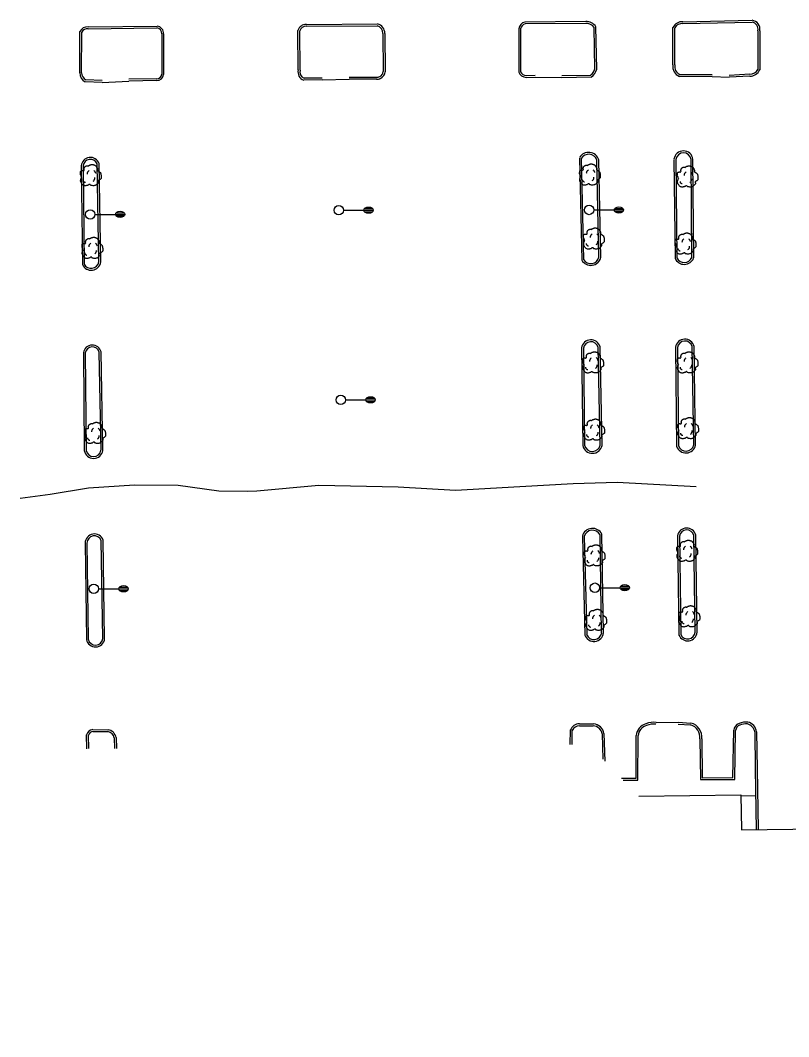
# Model space of a CAD drawing. Extents: x 2145380 to 2157287, y 139568 to 149130.
# Drawn here: x 2148998.5 to 2149243.4, y 142384.5 to 142708.6 of the extents above; entities that cross this region are included whole.
import ezdxf

# ---------------------------------------------------------------- set-up
doc = ezdxf.new("R2010")
doc.units = 0
for name, color, linetype in [('TOPO_Asphalt', 7, 'Continuous'), ('TOPO_Building', 7, 'Continuous'), ('TOPO_Curb Back', 7, 'Continuous'), ('TOPO_Flowline', 7, 'Continuous'), ('TOPO_Light Pole', 7, 'Continuous'), ('TOPO_Sidewalk', 7, 'Continuous'), ('TOPO_Tree', 7, 'Continuous')]:
    doc.layers.add(name, color=color, linetype=linetype)

# ---------------------------------------------------------------- blocks, each defined once
blk = doc.blocks.new('LP')
at = {"layer": 'TOPO_Light Pole'}
blk.add_line((3.81, 0), (20.32, 0), dxfattribs=at)
for points in [[(20.32, 0), (27.94, 0)], [(20.32, 0), (23.5, 0)], [(20.83, 1.27), (27.43, 1.27)], [(20.83, 1.27), (23.5, 1.27)], [(23.71, 1.27), (27.43, 1.27)], [(23.71, 0), (27.94, 0)], [(20.83, -1.27), (27.43, -1.27)], [(20.83, -1.27), (23.5, -1.27)], [(23.71, -1.27), (27.43, -1.27)]]:
    blk.add_lwpolyline(points, dxfattribs=at)
blk.add_circle((0, 0), 3.81, dxfattribs=at)
blk.add_ellipse((24.13, 0), major_axis=(3.81, 0), ratio=0.666667, dxfattribs=at)
blk = doc.blocks.new('TREE')
at = {"layer": 'TOPO_Tree'}
for points in [[(-14.1, -0.4), (-14.2, 0.5), (-14.4, 1.4), (-14.6, 2.3), (-14.8, 3.2), (-15.5, 4), (-15.7, 4.9), (-15.8, 5.6), (-15.7, 6.3), (-15.7, 7), (-15.6, 7.9), (-15.7, 8.8), (-15.1, 9.7), (-14.6, 10.4), (-13.8, 10.5), (-13, 10.7), (-12.2, 11), (-11.1, 10), (-10.4, 10.7), (-9.4, 11.7), (-10.3, 13.3), (-9.8, 14.4), (-9.6, 15.1), (-9.3, 15.9), (-8.8, 16.5), (-8.2, 17.3), (-7.5, 17.7), (-6.7, 18.1), (-6.1, 18.4), (-5.6, 18.6), (-5.1, 18.7), (-4.5, 18.7), (-4, 18.5), (-3.5, 18.1)], [(-3.5, 17.6), (-3.1, 18.3), (-2.6, 18.8), (-1.9, 19.2), (-1, 19.7), (-0.2, 20), (0.7, 20.2), (1.6, 20.5), (2.5, 20.8), (3.4, 20.8), (4.1, 20.7), (4.8, 20.5), (5.5, 20.2), (6.4, 19.9), (7.3, 19.7), (8.2, 19.2), (9.4, 18.4), (10, 17.2), (10.8, 16), (11.2, 15.3), (11.6, 14.6), (11.9, 13.9), (12.2, 13.1), (11.4, 12), (11.9, 11.2), (12, 11), (12.2, 10.9), (12.4, 10.7), (12.9, 10.4), (13.5, 10), (14, 9.7), (14.7, 9.2), (15.4, 8.7), (16.1, 8.1), (16.7, 7.5), (16.9, 6.7), (17.1, 6), (17.6, 4.4), (17.7, 2.8), (17.7, 1.2), (17.7, -0.2), (17.8, -2.2), (16.6, -3), (15.5, -3.8), (14.3, -4.6), (13.2, -5.3)], [(13.2, -5.3), (13.3, -5.8), (13.4, -6.3), (13.4, -6.7), (13.8, -8.5), (12.2, -10), (10.8, -11.5), (10, -12.3), (9.1, -12.8), (8.2, -13.1), (6, -13.8), (3.3, -13.6), (1.3, -13.1), (0.5, -12.9), (-0.1, -11.4), (-0.8, -11.5), (-2, -11.6), (-3.3, -12.8), (-4.5, -13.1), (-6.1, -13.5), (-7.8, -14), (-9.3, -13.6), (-11.4, -13.1), (-12.8, -11.4), (-14.1, -9.4), (-15.3, -7.3), (-15.6, -5.1), (-15.1, -3), (-14.9, -1.9), (-13.9, -0.8), (-13.5, 0.1)], [(-4.2, 5.1), (-4.5, 6.1), (-4.3, 7.2), (-3.8, 8.2), (-3.3, 9.3), (-2.7, 10.3), (-1.6, 11)], [(5.9, 11.2), (6.5, 10.7), (7, 10.2), (7.4, 9.5), (7.9, 8.6), (8.3, 7.6), (8.5, 6.6)], [(-11.4, -4.5), (-11.5, -5.4), (-11, -6.3), (-10.1, -7.2), (-9.3, -8), (-8.5, -8.3), (-7.7, -8.1)], [(4.8, -6.3), (5.7, -5.7), (6.3, -4.9), (6.8, -3.9), (7.4, -2.8), (7.6, -1.7), (7.5, -0.6)]]:
    blk.add_open_spline(points, degree=3, dxfattribs=at)

msp = doc.modelspace()

# ---------------------------------------------------------------- linework, layer by layer
at = {"layer": 'TOPO_Asphalt'}
for p, q in [((2149024.55, 142688.82), (2149033.01, 142689.22)), ((2149094.65, 142689.6), (2149103.32, 142689.81)), ((2149162.65, 142690.49), (2149171.11, 142690.39)), ((2149218.97, 142690.65), (2149224.44, 142690.45)), ((2149201.2, 142484.68), (2149208.18, 142484.76))]:
    msp.add_line(p, q, dxfattribs=at)
at = {"layer": 'TOPO_Building'}
msp.add_lwpolyline([(2149195.61, 142461.16), (2149228.18, 142461.57), (2149228.32, 142450.41), (2149302.05, 142451.34), (2149302.89, 142384.87), (2149269.82, 142384.46)], dxfattribs=at)
at = {"layer": 'TOPO_Curb Back'}
for points in [[(2149178.72, 142708.21), (2149159.34, 142708.03)], [(2149209.7, 142707.56), (2149231.74, 142708)], [(2149209.71, 142708.16), (2149231.78, 142708.6)], [(2149017.4, 142691.89), (2149017.44, 142705.01)], [(2149018, 142691.88), (2149018.04, 142704.86)], [(2149020.09, 142705.93), (2149042.01, 142706.19)], [(2149020.1, 142706.53), (2149042.05, 142706.79)], [(2149087.04, 142692.8), (2149086.92, 142705.37)], [(2149087.64, 142692.72), (2149087.52, 142705.27)], [(2149089.65, 142706.69), (2149112.27, 142706.84)], [(2149089.66, 142707.29), (2149112.35, 142707.44)], [(2149157.35, 142705.9), (2149157.35, 142692.11)], [(2149157.95, 142705.87), (2149157.95, 142692.22)], [(2149178.74, 142707.61), (2149159.4, 142707.43)], [(2149181.62, 142693.09), (2149181.36, 142706.33)], [(2149182.23, 142693.03), (2149181.96, 142706.51)], [(2149206.53, 142694.44), (2149206.49, 142706.34)], [(2149207.13, 142694.38), (2149207.09, 142706.18)], [(2149233.57, 142705.3), (2149233.59, 142692.94)], [(2149234.17, 142705.23), (2149234.19, 142692.79)], [(2149043.53, 142704.27), (2149043.53, 142691.38)], [(2149044.13, 142704.25), (2149044.13, 142691.36)], [(2149114.06, 142704.39), (2149114.16, 142692.24)], [(2149114.66, 142704.39), (2149114.76, 142692.22)], [(2149024.55, 142688.82), (2149019.16, 142688.98)], [(2149024.56, 142689.42), (2149019.31, 142689.58)], [(2149041.94, 142689.96), (2149033, 142689.82)], [(2149041.93, 142689.36), (2149033.01, 142689.22)], [(2149094.65, 142689.6), (2149088.83, 142689.56)], [(2149094.65, 142690.2), (2149088.93, 142690.16)], [(2149111.97, 142690.39), (2149103.32, 142690.41)], [(2149111.99, 142689.79), (2149103.32, 142689.81)], [(2149159.72, 142690.99), (2149162.63, 142691.09)], [(2149159.72, 142690.39), (2149162.65, 142690.49)], [(2149171.1, 142690.99), (2149180.26, 142691.12)], [(2149171.11, 142690.39), (2149180.44, 142690.53)], [(2149218.97, 142690.65), (2149208.58, 142690.68)], [(2149218.97, 142691.25), (2149208.7, 142691.28)], [(2149230.99, 142691.39), (2149224.41, 142691.04)], [(2149231.01, 142690.79), (2149224.44, 142690.45)], [(2149023.49, 142631.56), (2149022.96, 142662.83)], [(2149024.09, 142631.51), (2149023.55, 142662.95)], [(2149176.69, 142664.67), (2149177.44, 142632.09)], [(2149177.29, 142664.68), (2149178.04, 142632.27)], [(2149182.92, 142633.03), (2149182.27, 142664.02)], [(2149183.52, 142632.95), (2149182.87, 142664.12)], [(2149206.84, 142664.25), (2149207.17, 142632.66)], [(2149207.44, 142664.26), (2149207.77, 142632.8)], [(2149212.51, 142632.91), (2149212.28, 142664.21)], [(2149213.12, 142632.8), (2149212.88, 142664.25)], [(2149017.86, 142662.2), (2149018.23, 142630.74)], [(2149018.46, 142662.21), (2149018.83, 142630.88)], [(2149177.38, 142604.11), (2149177.75, 142572.97)], [(2149177.98, 142604.11), (2149178.35, 142573.05)], [(2149183.32, 142573.1), (2149182.67, 142604.39)], [(2149183.92, 142573.04), (2149183.26, 142604.48)], [(2149207.33, 142604.3), (2149207.68, 142572.77)], [(2149207.93, 142604.3), (2149208.28, 142572.87)], [(2149213.12, 142573.16), (2149212.65, 142604.54)], [(2149213.72, 142573.1), (2149213.25, 142604.62)], [(2149018.56, 142602.57), (2149018.85, 142571.4)], [(2149019.16, 142602.58), (2149019.45, 142571.45)], [(2149024.18, 142571.48), (2149023.6, 142602.78)], [(2149024.78, 142571.44), (2149024.2, 142602.86)], [(2149024.74, 142511.45), (2149024.25, 142542.72)], [(2149025.34, 142511.43), (2149024.85, 142542.84)], [(2149177.64, 142543.99), (2149178.41, 142512.56)], [(2149178.24, 142544.01), (2149179.01, 142512.68)], [(2149183.78, 142513.25), (2149183.29, 142544.53)], [(2149184.38, 142513.21), (2149183.88, 142544.68)], [(2149207.97, 142544.18), (2149208.44, 142512.54)], [(2149208.57, 142544.19), (2149209.04, 142512.67)], [(2149213.6, 142513.44), (2149213.19, 142544.35)], [(2149214.2, 142513.41), (2149213.79, 142544.43)], [(2149019.09, 142541.89), (2149019.53, 142511.13)], [(2149019.69, 142541.9), (2149020.13, 142511.19)], [(2149176.69, 142484.23), (2149181.19, 142484.18)], [(2149208.14, 142484.16), (2149212.16, 142483.9)], [(2149208.18, 142484.76), (2149212.26, 142484.49)], [(2149021.54, 142482.4), (2149026.42, 142482.35)], [(2149021.57, 142481.8), (2149026.37, 142481.75)], [(2149173.78, 142477.68), (2149173.83, 142482.27)], [(2149174.38, 142477.69), (2149174.43, 142482.14)], [(2149176.69, 142483.63), (2149181.11, 142483.59)], [(2149183.94, 142481.06), (2149184.18, 142472.97)], [(2149184.53, 142481.12), (2149184.8, 142472.33)], [(2149215.08, 142479.49), (2149215.28, 142466.44), (2149226.23, 142466.47), (2149226.48, 142482.15)], [(2149215.68, 142479.46), (2149215.87, 142467.04), (2149225.64, 142467.07), (2149225.88, 142482.17)], [(2149232.59, 142481.67), (2149232.71, 142469.83), (2149233.04, 142450.47)], [(2149233.18, 142481.72), (2149233.31, 142469.84), (2149233.64, 142450.48)], [(2149019.67, 142476.31), (2149019.59, 142480.73)], [(2149020.27, 142476.32), (2149020.19, 142480.65)], [(2149028.41, 142479.79), (2149028.51, 142476.39)], [(2149029.01, 142479.86), (2149029.11, 142476.4)], [(2149190.07, 142466.89), (2149194.75, 142466.85), (2149194.81, 142480.5)], [(2149190.65, 142466.28), (2149195.35, 142466.24), (2149195.41, 142480.48)]]:
    msp.add_lwpolyline(points, dxfattribs=at)
for centre, radius, start, end in [((2149159.73, 142705.68), 2.39, 99.3893, 174.7027), ((2149178.9, 142704.63), 3.59, 31.6691, 92.8281), ((2149209.53, 142704.72), 3.45, 87.0159, 151.9564), ((2149231.39, 142705.79), 2.24, 347.2735, 80.9061), ((2149231.39, 142705.79), 2.84, 348.7152, 82.0519), ((2149019.95, 142703.69), 2.84, 87.0516, 152.2924), ((2149019.95, 142703.69), 2.24, 86.5952, 148.7381), ((2149041.72, 142704.39), 1.82, 356.0146, 80.6836), ((2149041.72, 142704.39), 2.42, 356.5447, 82.0142), ((2149089.55, 142704.54), 2.75, 87.6461, 162.5231), ((2149089.55, 142704.54), 2.15, 87.2863, 160.143), ((2149111.51, 142704.41), 2.55, 359.6374, 72.8259), ((2149111.51, 142704.41), 3.15, 359.7223, 74.6012), ((2149159.73, 142705.68), 1.79, 100.7705, 173.8803), ((2149178.9, 142704.63), 2.99, 34.6676, 93.0495), ((2149209.53, 142704.72), 2.85, 86.6057, 149.0536), ((2149020.57, 142691.81), 3.16, 178.6214, 243.5111), ((2149020.57, 142691.81), 2.56, 178.4893, 240.7083), ((2149089.66, 142692.14), 2.7, 165.7814, 252.263), ((2149089.66, 142692.14), 2.1, 163.7942, 249.8123), ((2149112.22, 142692.42), 1.95, 294.4926, 354.8809), ((2149112.22, 142692.42), 2.55, 294.4894, 355.5865), ((2149159.8, 142693), 2.61, 200.0743, 268.1612), ((2149159.8, 142693), 2.01, 202.9151, 267.639), ((2149178.38, 142693.88), 3.34, 304.2414, 346.3584), ((2149178.38, 142693.88), 3.94, 301.5238, 347.5354), ((2149209.84, 142693.81), 3.37, 169.2513, 248.0365), ((2149209.84, 142693.81), 2.77, 168.1195, 245.7635), ((2149230.97, 142694.38), 2.99, 270.3026, 331.1788), ((2149230.97, 142694.38), 3.59, 270.5376, 333.7573), ((2149042.01, 142691.49), 2.13, 267.7878, 356.6797), ((2149042.01, 142691.49), 1.53, 267.2198, 356.0825), ((2149111.83, 142693.29), 2.9, 272.8815, 294.4742), ((2149111.83, 142693.29), 3.5, 272.6149, 294.4685), ((2149179.65, 142663.13), 3.37, 17.0236, 149.9207), ((2149179.65, 142663.13), 2.77, 18.6671, 149.9211), ((2149209.86, 142663.93), 3.04, 6.0345, 173.2098), ((2149209.86, 142663.93), 2.44, 6.6879, 173.2103), ((2149020.79, 142661.92), 2.95, 20.4784, 173.9147), ((2149020.79, 142661.92), 2.35, 22.8583, 173.9127), ((2149021.05, 142631.96), 3.07, 203.3961, 351.6218), ((2149021.05, 142631.96), 2.47, 206.0444, 350.546), ((2149180.31, 142633.77), 3.32, 210.2796, 345.7916), ((2149180.31, 142633.77), 2.72, 213.395, 344.1621), ((2149210.12, 142633.98), 3.22, 204.0294, 338.5089), ((2149210.12, 142633.98), 2.62, 206.6145, 336.097), ((2149021.4, 142602.17), 2.88, 13.783, 171.0221), ((2149021.4, 142602.17), 2.28, 15.3682, 171.0233), ((2149180.36, 142603.69), 3.01, 15.1314, 171.1376), ((2149180.36, 142603.69), 2.41, 16.7805, 171.1388), ((2149210.32, 142603.92), 3.01, 13.4109, 172.055), ((2149210.32, 142603.92), 2.41, 14.8919, 172.0558), ((2149180.83, 142573.67), 3.16, 192.7705, 348.504), ((2149180.83, 142573.67), 2.56, 194.1206, 347.0885), ((2149210.66, 142573.75), 3.13, 198.1549, 348.1092), ((2149210.66, 142573.75), 2.53, 200.1387, 346.6741), ((2149021.81, 142571.88), 3, 189.1704, 351.5647), ((2149021.81, 142571.88), 2.4, 190.189, 350.4421), ((2149180.87, 142543.24), 3.34, 25.6003, 165.475), ((2149180.87, 142543.24), 2.74, 28.2214, 165.4741), ((2149210.9, 142543.67), 2.99, 14.8245, 168.96), ((2149210.9, 142543.67), 2.39, 16.5051, 168.9585), ((2149022.06, 142541.82), 2.97, 19.9582, 178.4919), ((2149022.06, 142541.82), 2.37, 22.2634, 178.4911), ((2149211.21, 142513.69), 3, 202.5404, 354.7201), ((2149211.21, 142513.69), 2.4, 205.1377, 354.0055), ((2149022.41, 142511.69), 2.94, 190.9965, 354.9518), ((2149022.41, 142511.69), 2.34, 192.2318, 354.2322), ((2149181.32, 142513.62), 3.1, 200.1408, 352.2913), ((2149181.32, 142513.62), 2.5, 202.2925, 351.3111), ((2149176.75, 142481.06), 3.17, 91.1313, 157.6092), ((2149180.92, 142480.53), 3.66, 9.2679, 85.8198), ((2149198.97, 142480.19), 4.17, 104.5467, 175.7433), ((2149200.32, 142478.96), 5.78, 81.2461, 114.5558), ((2149200.32, 142478.96), 5.18, 81.2469, 115.1428), ((2149211.01, 142479.96), 4.7, 353.9225, 74.5362), ((2149228.54, 142481.88), 2.68, 111.0732, 173.7242), ((2149229.99, 142477.72), 7.08, 86.6342, 109.9129), ((2149229.99, 142477.72), 6.48, 87.1369, 109.8562), ((2149229.5, 142481.18), 3.12, 9.0253, 75.0481), ((2149229.5, 142481.18), 3.72, 8.3172, 76.047), ((2149021.75, 142480.17), 2.23, 95.4209, 165.6551), ((2149021.75, 142480.17), 1.63, 96.4245, 163.0184), ((2149025.98, 142479.31), 2.47, 11.2133, 81.0043), ((2149025.98, 142479.31), 3.07, 10.2325, 81.8788), ((2149176.75, 142481.06), 2.57, 91.315, 155.1573), ((2149180.92, 142480.53), 3.06, 9.9646, 85.9992), ((2149198.97, 142480.19), 3.57, 103.7245, 175.1863), ((2149211.01, 142479.96), 4.1, 353.4121, 73.7026), ((2149228.54, 142481.87), 2.09, 111.2774, 172.3808)]:
    msp.add_arc(centre, radius, start, end, dxfattribs=at)
at = {"layer": 'TOPO_Flowline'}
msp.add_lwpolyline([(2149213.88, 142559.83), (2149188.75, 142561.25), (2149174.72, 142560.75), (2149157.74, 142559.81), (2149137.16, 142558.6), (2149118.88, 142559.74), (2149093.58, 142560.28), (2149073.81, 142558.42), (2149070.74, 142558.36), (2149061.78, 142558.4), (2149048.83, 142560.27), (2149034.87, 142560.36), (2149020.17, 142559.37), (2149008, 142557.41), (2148998.46, 142556.05)], dxfattribs=at)
at = {"layer": 'TOPO_Sidewalk'}
msp.add_line((2149228.19, 142461.37), (2149232.86, 142461.32), dxfattribs=at)

# ---------------------------------------------------------------- block references
at = {"layer": 'TOPO_Light Pole', "xscale": 0.39370000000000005, "yscale": 0.3937000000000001}
for p in [(2149099.97, 142648.05), (2149179.79, 142648.12), (2149020.75, 142646.71), (2149100.61, 142587.56), (2149021.86, 142527.3), (2149181.65, 142527.65)]:
    msp.add_blockref('LP', p, dxfattribs=at)
at = {"layer": 'TOPO_Tree', "xscale": 0.19685000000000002, "yscale": 0.19685000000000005}
for p in [(2149020.72, 142658.55), (2149179.86, 142658.73), (2149211.01, 142658.13), (2149181.1, 142638.32), (2149210.35, 142636.73), (2149021.23, 142635.35), (2149180.89, 142598.82), (2149211.01, 142598.82), (2149181.19, 142577.38), (2149211.15, 142577.86), (2149022.12, 142576.33), (2149210.86, 142538.72), (2149181.36, 142537.27), (2149181.85, 142516.71), (2149211.56, 142517.84)]:
    msp.add_blockref('TREE', p, dxfattribs=at)

doc.saveas('drawing.dxf')
